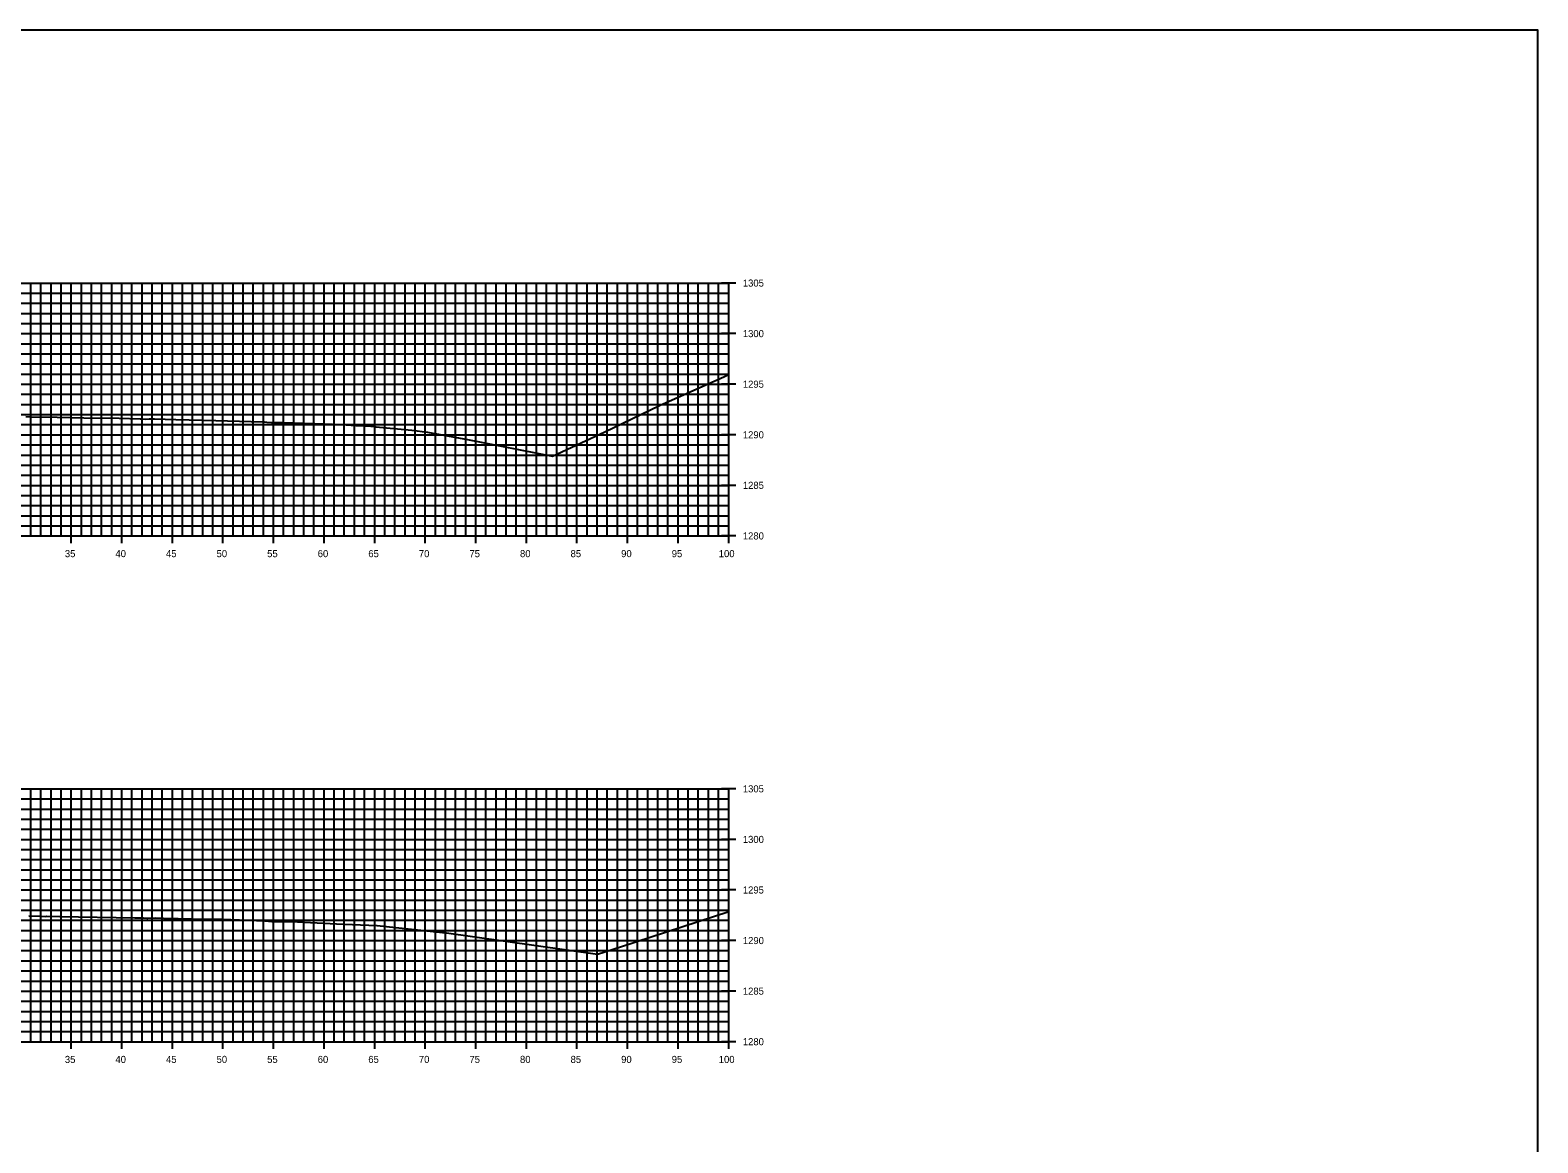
# Model space of a CAD drawing. Extents: x 674939 to 678919, y 750652 to 765176.
# Drawn here: x 678769.5 to 678918.5, y 758162.6 to 758272.6 of the extents above; entities that cross this region are included whole.
import ezdxf

# ---------------------------------------------------------------- set-up
doc = ezdxf.new("R2010")
doc.units = 0
for name, color, linetype in [('Level 10', 7, 'Continuous'), ('Level 20', 7, 'Continuous'), ('Level 4', 7, 'Continuous'), ('Level 8', 7, 'Continuous'), ('Level 9', 7, 'Continuous')]:
    doc.layers.add(name, color=color, linetype=linetype)

msp = doc.modelspace()

# ---------------------------------------------------------------- linework, layer by layer
at = {"layer": 'Level 10'}
for points in [[(678769.04, 758234.35), (678769.6, 758234.33), (678772.14, 758234.28), (678774.78, 758234.24), (678778.27, 758234.18), (678780.34, 758234.14), (678780.53, 758234.12), (678780.85, 758234.1), (678781.22, 758234.11), (678781.75, 758234.12), (678783.87, 758234.07), (678787.83, 758233.97), (678791.31, 758233.87), (678792.52, 758233.83), (678792.64, 758233.82), (678792.65, 758233.82), (678792.86, 758233.8), (678793.33, 758233.77), (678794.5, 758233.75), (678795.44, 758233.74), (678797.6, 758233.66), (678800.25, 758233.55), (678801.66, 758233.48), (678803.14, 758233.41), (678803.37, 758233.39), (678803.66, 758233.35), (678807.21, 758233), (678808.76, 758232.8), (678812.71, 758232.07), (678821.12, 758230.45), (678826.29, 758232.85), (678831.7, 758235.43), (678837.76, 758238.14), (678838.53, 758238.52)], [(678769.35, 758184.98), (678770.47, 758184.96), (678770.95, 758184.93), (678771.12, 758184.95), (678772.41, 758184.93), (678779.81, 758184.81), (678780.55, 758184.8), (678780.67, 758184.79), (678780.99, 758184.76), (678781.11, 758184.77), (678781.91, 758184.79), (678782.65, 758184.77), (678785.55, 758184.71), (678787.8, 758184.66), (678788.47, 758184.65), (678791.85, 758184.54), (678792.59, 758184.52), (678792.59, 758184.52), (678792.71, 758184.51), (678793.35, 758184.43), (678793.55, 758184.43), (678794.99, 758184.42), (678795.07, 758184.42), (678795.89, 758184.39), (678800.4, 758184.18), (678801.34, 758184.13), (678803.75, 758184.04), (678803.78, 758184.04), (678810.24, 758183.36), (678810.25, 758183.36), (678810.25, 758183.35), (678810.26, 758183.35), (678810.26, 758183.35), (678810.4, 758183.33), (678825.57, 758181.19), (678827.84, 758181.93), (678838.53, 758185.43)]]:
    msp.add_lwpolyline(points, dxfattribs=at)
at = {"layer": 'Level 20'}
for p, q in [((678638.53, 758247.55), (678838.53, 758247.55)), ((678769.53, 758222.55), (678769.53, 758247.55)), ((678770.53, 758222.55), (678770.53, 758247.55)), ((678771.53, 758222.55), (678771.53, 758247.55)), ((678772.53, 758222.55), (678772.53, 758247.55)), ((678773.53, 758222.55), (678773.53, 758247.55)), ((678774.53, 758222.55), (678774.53, 758247.55)), ((678775.53, 758222.55), (678775.53, 758247.55)), ((678776.53, 758222.55), (678776.53, 758247.55)), ((678777.53, 758222.55), (678777.53, 758247.55)), ((678778.53, 758222.55), (678778.53, 758247.55)), ((678779.53, 758222.55), (678779.53, 758247.55)), ((678780.53, 758222.55), (678780.53, 758247.55)), ((678781.53, 758222.55), (678781.53, 758247.55)), ((678782.53, 758222.55), (678782.53, 758247.55)), ((678783.53, 758222.55), (678783.53, 758247.55)), ((678784.53, 758222.55), (678784.53, 758247.55)), ((678785.53, 758222.55), (678785.53, 758247.55)), ((678786.53, 758222.55), (678786.53, 758247.55)), ((678787.53, 758222.55), (678787.53, 758247.55)), ((678788.53, 758222.55), (678788.53, 758247.55)), ((678789.53, 758222.55), (678789.53, 758247.55)), ((678790.53, 758222.55), (678790.53, 758247.55)), ((678791.53, 758222.55), (678791.53, 758247.55)), ((678792.53, 758222.55), (678792.53, 758247.55)), ((678793.53, 758222.55), (678793.53, 758247.55)), ((678794.53, 758222.55), (678794.53, 758247.55)), ((678795.53, 758222.55), (678795.53, 758247.55)), ((678796.53, 758222.55), (678796.53, 758247.55)), ((678797.53, 758222.55), (678797.53, 758247.55)), ((678798.53, 758222.55), (678798.53, 758247.55)), ((678799.53, 758222.55), (678799.53, 758247.55)), ((678800.53, 758222.55), (678800.53, 758247.55)), ((678801.53, 758222.55), (678801.53, 758247.55)), ((678802.53, 758222.55), (678802.53, 758247.55)), ((678803.53, 758222.55), (678803.53, 758247.55)), ((678804.53, 758222.55), (678804.53, 758247.55)), ((678805.53, 758222.55), (678805.53, 758247.55)), ((678806.53, 758222.55), (678806.53, 758247.55)), ((678807.53, 758222.55), (678807.53, 758247.55)), ((678808.53, 758222.55), (678808.53, 758247.55)), ((678809.53, 758222.55), (678809.53, 758247.55)), ((678810.53, 758222.55), (678810.53, 758247.55)), ((678811.53, 758222.55), (678811.53, 758247.55)), ((678812.53, 758222.55), (678812.53, 758247.55)), ((678813.53, 758222.55), (678813.53, 758247.55)), ((678814.53, 758222.55), (678814.53, 758247.55)), ((678815.53, 758222.55), (678815.53, 758247.55)), ((678816.53, 758222.55), (678816.53, 758247.55)), ((678817.53, 758222.55), (678817.53, 758247.55)), ((678818.53, 758222.55), (678818.53, 758247.55)), ((678819.53, 758222.55), (678819.53, 758247.55)), ((678820.53, 758222.55), (678820.53, 758247.55)), ((678821.53, 758222.55), (678821.53, 758247.55)), ((678822.53, 758222.55), (678822.53, 758247.55)), ((678823.53, 758222.55), (678823.53, 758247.55)), ((678824.53, 758222.55), (678824.53, 758247.55)), ((678825.53, 758222.55), (678825.53, 758247.55)), ((678826.53, 758222.55), (678826.53, 758247.55)), ((678827.53, 758222.55), (678827.53, 758247.55)), ((678828.53, 758222.55), (678828.53, 758247.55)), ((678829.53, 758222.55), (678829.53, 758247.55)), ((678830.53, 758222.55), (678830.53, 758247.55)), ((678831.53, 758222.55), (678831.53, 758247.55)), ((678832.53, 758222.55), (678832.53, 758247.55)), ((678833.53, 758222.55), (678833.53, 758247.55)), ((678834.53, 758222.55), (678834.53, 758247.55)), ((678835.53, 758222.55), (678835.53, 758247.55)), ((678836.53, 758222.55), (678836.53, 758247.55)), ((678837.53, 758222.55), (678837.53, 758247.55)), ((678838.53, 758222.55), (678838.53, 758247.55)), ((678638.53, 758246.55), (678838.53, 758246.55)), ((678638.53, 758245.55), (678838.53, 758245.55)), ((678638.53, 758244.55), (678838.53, 758244.55)), ((678638.53, 758243.55), (678838.53, 758243.55)), ((678638.53, 758242.55), (678838.53, 758242.55)), ((678638.53, 758241.55), (678838.53, 758241.55)), ((678638.53, 758240.55), (678838.53, 758240.55)), ((678638.53, 758239.55), (678838.53, 758239.55)), ((678638.53, 758238.55), (678838.53, 758238.55)), ((678638.53, 758237.55), (678838.53, 758237.55)), ((678638.53, 758236.55), (678838.53, 758236.55)), ((678638.53, 758235.55), (678838.53, 758235.55)), ((678638.53, 758234.55), (678838.53, 758234.55)), ((678638.53, 758233.55), (678838.53, 758233.55)), ((678638.53, 758232.55), (678838.53, 758232.55)), ((678638.53, 758231.55), (678838.53, 758231.55)), ((678638.53, 758230.55), (678838.53, 758230.55)), ((678638.53, 758229.55), (678838.53, 758229.55)), ((678638.53, 758228.55), (678838.53, 758228.55)), ((678638.53, 758227.55), (678838.53, 758227.55)), ((678638.53, 758226.55), (678838.53, 758226.55)), ((678638.53, 758225.55), (678838.53, 758225.55)), ((678638.53, 758224.55), (678838.53, 758224.55)), ((678638.53, 758223.55), (678838.53, 758223.55)), ((678638.53, 758222.55), (678838.53, 758222.55)), ((678638.53, 758197.55), (678838.53, 758197.55)), ((678769.53, 758172.55), (678769.53, 758197.55)), ((678770.53, 758172.55), (678770.53, 758197.55)), ((678771.53, 758172.55), (678771.53, 758197.55)), ((678772.53, 758172.55), (678772.53, 758197.55)), ((678773.53, 758172.55), (678773.53, 758197.55)), ((678774.53, 758172.55), (678774.53, 758197.55)), ((678775.53, 758172.55), (678775.53, 758197.55)), ((678776.53, 758172.55), (678776.53, 758197.55)), ((678777.53, 758172.55), (678777.53, 758197.55)), ((678778.53, 758172.55), (678778.53, 758197.55)), ((678779.53, 758172.55), (678779.53, 758197.55)), ((678780.53, 758172.55), (678780.53, 758197.55)), ((678781.53, 758172.55), (678781.53, 758197.55)), ((678782.53, 758172.55), (678782.53, 758197.55)), ((678783.53, 758172.55), (678783.53, 758197.55)), ((678784.53, 758172.55), (678784.53, 758197.55)), ((678785.53, 758172.55), (678785.53, 758197.55)), ((678786.53, 758172.55), (678786.53, 758197.55)), ((678787.53, 758172.55), (678787.53, 758197.55)), ((678788.53, 758172.55), (678788.53, 758197.55)), ((678789.53, 758172.55), (678789.53, 758197.55)), ((678790.53, 758172.55), (678790.53, 758197.55)), ((678791.53, 758172.55), (678791.53, 758197.55)), ((678792.53, 758172.55), (678792.53, 758197.55)), ((678793.53, 758172.55), (678793.53, 758197.55)), ((678794.53, 758172.55), (678794.53, 758197.55)), ((678795.53, 758172.55), (678795.53, 758197.55)), ((678796.53, 758172.55), (678796.53, 758197.55)), ((678797.53, 758172.55), (678797.53, 758197.55)), ((678798.53, 758172.55), (678798.53, 758197.55)), ((678799.53, 758172.55), (678799.53, 758197.55)), ((678800.53, 758172.55), (678800.53, 758197.55)), ((678801.53, 758172.55), (678801.53, 758197.55)), ((678802.53, 758172.55), (678802.53, 758197.55)), ((678803.53, 758172.55), (678803.53, 758197.55)), ((678804.53, 758172.55), (678804.53, 758197.55)), ((678805.53, 758172.55), (678805.53, 758197.55)), ((678806.53, 758172.55), (678806.53, 758197.55)), ((678807.53, 758172.55), (678807.53, 758197.55)), ((678808.53, 758172.55), (678808.53, 758197.55)), ((678809.53, 758172.55), (678809.53, 758197.55)), ((678810.53, 758172.55), (678810.53, 758197.55)), ((678811.53, 758172.55), (678811.53, 758197.55)), ((678812.53, 758172.55), (678812.53, 758197.55)), ((678813.53, 758172.55), (678813.53, 758197.55)), ((678814.53, 758172.55), (678814.53, 758197.55)), ((678815.53, 758172.55), (678815.53, 758197.55)), ((678816.53, 758172.55), (678816.53, 758197.55)), ((678817.53, 758172.55), (678817.53, 758197.55)), ((678818.53, 758172.55), (678818.53, 758197.55)), ((678819.53, 758172.55), (678819.53, 758197.55)), ((678820.53, 758172.55), (678820.53, 758197.55)), ((678821.53, 758172.55), (678821.53, 758197.55)), ((678822.53, 758172.55), (678822.53, 758197.55)), ((678823.53, 758172.55), (678823.53, 758197.55)), ((678824.53, 758172.55), (678824.53, 758197.55)), ((678825.53, 758172.55), (678825.53, 758197.55)), ((678826.53, 758172.55), (678826.53, 758197.55)), ((678827.53, 758172.55), (678827.53, 758197.55)), ((678828.53, 758172.55), (678828.53, 758197.55)), ((678829.53, 758172.55), (678829.53, 758197.55)), ((678830.53, 758172.55), (678830.53, 758197.55)), ((678831.53, 758172.55), (678831.53, 758197.55)), ((678832.53, 758172.55), (678832.53, 758197.55)), ((678833.53, 758172.55), (678833.53, 758197.55)), ((678834.53, 758172.55), (678834.53, 758197.55)), ((678835.53, 758172.55), (678835.53, 758197.55)), ((678836.53, 758172.55), (678836.53, 758197.55)), ((678837.53, 758172.55), (678837.53, 758197.55)), ((678838.53, 758172.55), (678838.53, 758197.55)), ((678638.53, 758196.55), (678838.53, 758196.55)), ((678638.53, 758195.55), (678838.53, 758195.55)), ((678638.53, 758194.55), (678838.53, 758194.55)), ((678638.53, 758193.55), (678838.53, 758193.55)), ((678638.53, 758192.55), (678838.53, 758192.55)), ((678638.53, 758191.55), (678838.53, 758191.55)), ((678638.53, 758190.55), (678838.53, 758190.55)), ((678638.53, 758189.55), (678838.53, 758189.55)), ((678638.53, 758188.55), (678838.53, 758188.55)), ((678638.53, 758187.55), (678838.53, 758187.55)), ((678638.53, 758186.55), (678838.53, 758186.55)), ((678638.53, 758185.55), (678838.53, 758185.55)), ((678638.53, 758184.55), (678838.53, 758184.55)), ((678638.53, 758183.55), (678838.53, 758183.55)), ((678638.53, 758182.55), (678838.53, 758182.55)), ((678638.53, 758181.55), (678838.53, 758181.55)), ((678638.53, 758180.55), (678838.53, 758180.55)), ((678638.53, 758179.55), (678838.53, 758179.55)), ((678638.53, 758178.55), (678838.53, 758178.55)), ((678638.53, 758177.55), (678838.53, 758177.55)), ((678638.53, 758176.55), (678838.53, 758176.55)), ((678638.53, 758175.55), (678838.53, 758175.55)), ((678638.53, 758174.55), (678838.53, 758174.55)), ((678638.53, 758173.55), (678838.53, 758173.55)), ((678638.53, 758172.55), (678838.53, 758172.55))]:
    msp.add_line(p, q, dxfattribs=at)
at = {"layer": 'Level 4'}
msp.add_lwpolyline([(678578.53, 758052.55), (678918.53, 758052.55), (678918.53, 758272.55), (678578.53, 758272.55)], close=True, dxfattribs=at)
at = {"layer": 'Level 8'}
for p, q in [((678839.23, 758247.55), (678837.83, 758247.55)), ((678838.53, 758222.55), (678838.53, 758247.55)), ((678839.23, 758242.55), (678837.83, 758242.55)), ((678839.23, 758237.55), (678837.83, 758237.55)), ((678839.23, 758232.55), (678837.83, 758232.55)), ((678839.23, 758227.55), (678837.83, 758227.55)), ((678773.53, 758221.85), (678773.53, 758223.25)), ((678778.53, 758221.85), (678778.53, 758223.25)), ((678783.53, 758221.85), (678783.53, 758223.25)), ((678788.53, 758221.85), (678788.53, 758223.25)), ((678793.53, 758221.85), (678793.53, 758223.25)), ((678798.53, 758221.85), (678798.53, 758223.25)), ((678803.53, 758221.85), (678803.53, 758223.25)), ((678808.53, 758221.85), (678808.53, 758223.25)), ((678813.53, 758221.85), (678813.53, 758223.25)), ((678818.53, 758221.85), (678818.53, 758223.25)), ((678823.53, 758221.85), (678823.53, 758223.25)), ((678828.53, 758221.85), (678828.53, 758223.25)), ((678833.53, 758221.85), (678833.53, 758223.25)), ((678838.53, 758221.85), (678838.53, 758223.25)), ((678638.53, 758222.55), (678838.53, 758222.55)), ((678839.23, 758222.55), (678837.83, 758222.55)), ((678839.23, 758197.55), (678837.83, 758197.55)), ((678838.53, 758172.55), (678838.53, 758197.55)), ((678839.23, 758192.55), (678837.83, 758192.55)), ((678839.23, 758187.55), (678837.83, 758187.55)), ((678839.23, 758182.55), (678837.83, 758182.55)), ((678839.23, 758177.55), (678837.83, 758177.55)), ((678638.53, 758172.55), (678838.53, 758172.55)), ((678773.53, 758171.85), (678773.53, 758173.25)), ((678778.53, 758171.85), (678778.53, 758173.25)), ((678783.53, 758171.85), (678783.53, 758173.25)), ((678788.53, 758171.85), (678788.53, 758173.25)), ((678793.53, 758171.85), (678793.53, 758173.25)), ((678798.53, 758171.85), (678798.53, 758173.25)), ((678803.53, 758171.85), (678803.53, 758173.25)), ((678808.53, 758171.85), (678808.53, 758173.25)), ((678813.53, 758171.85), (678813.53, 758173.25)), ((678818.53, 758171.85), (678818.53, 758173.25)), ((678823.53, 758171.85), (678823.53, 758173.25)), ((678828.53, 758171.85), (678828.53, 758173.25)), ((678833.53, 758171.85), (678833.53, 758173.25)), ((678839.23, 758172.55), (678837.83, 758172.55)), ((678838.53, 758171.85), (678838.53, 758173.25))]:
    msp.add_line(p, q, dxfattribs=at)

# ---------------------------------------------------------------- texts
at = {"layer": 'Level 9'}
for s, p in [('1305', (678839.93, 758247.2)), ('1300', (678839.93, 758242.2)), ('1295', (678839.93, 758237.2)), ('1290', (678839.93, 758232.2)), ('1285', (678839.93, 758227.2)), ('1280', (678839.93, 758222.2)), ('35', (678772.9, 758220.45)), ('40', (678777.9, 758220.45)), ('45', (678782.9, 758220.45)), ('50', (678787.9, 758220.45)), ('55', (678792.9, 758220.45)), ('60', (678797.9, 758220.45)), ('65', (678802.9, 758220.45)), ('70', (678807.9, 758220.45)), ('75', (678812.9, 758220.45)), ('80', (678817.9, 758220.45)), ('85', (678822.9, 758220.45)), ('90', (678827.9, 758220.45)), ('95', (678832.9, 758220.45)), ('100', (678837.55, 758220.45)), ('1305', (678839.93, 758197.2)), ('1300', (678839.93, 758192.2)), ('1295', (678839.93, 758187.2)), ('1290', (678839.93, 758182.2)), ('1285', (678839.93, 758177.2)), ('1280', (678839.93, 758172.2)), ('35', (678772.9, 758170.45)), ('40', (678777.9, 758170.45)), ('45', (678782.9, 758170.45)), ('50', (678787.9, 758170.45)), ('55', (678792.9, 758170.45)), ('60', (678797.9, 758170.45)), ('65', (678802.9, 758170.45)), ('70', (678807.9, 758170.45)), ('75', (678812.9, 758170.45)), ('80', (678817.9, 758170.45)), ('85', (678822.9, 758170.45)), ('90', (678827.9, 758170.45)), ('95', (678832.9, 758170.45)), ('100', (678837.55, 758170.45))]:
    msp.add_text(s, height=0.7, dxfattribs=at).set_placement(p)

doc.saveas('drawing.dxf')
